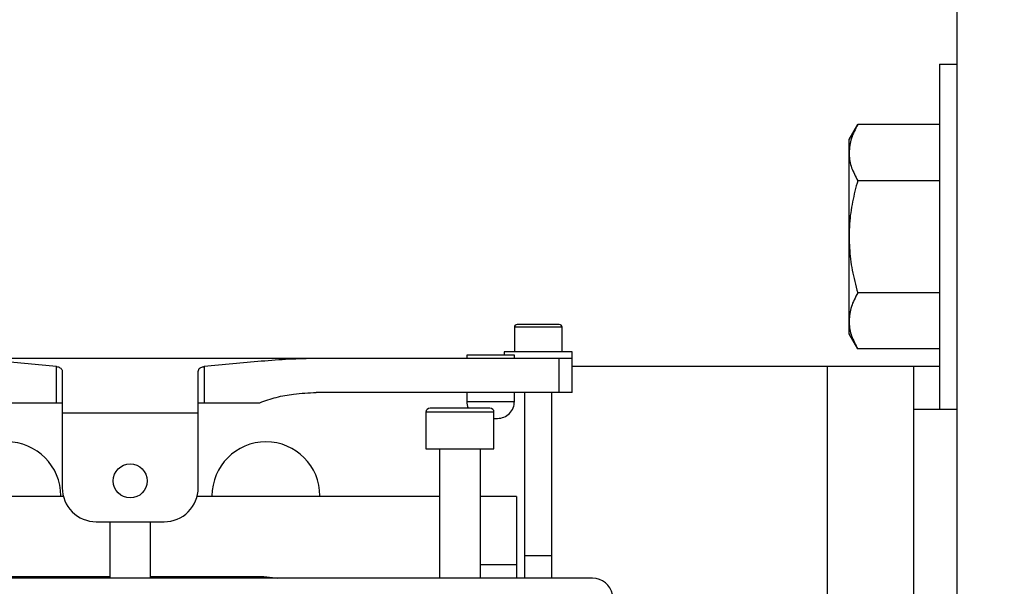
# Model space of a CAD drawing. Header units: inches. Extents: x 144.9 to 238.4, y 214.8 to 247.7.
# Tile 396 of 411: x 201.974 to 202.331, y 245.048 to 245.253. Entities that reach past the tile are written whole.
import ezdxf

# ---------------------------------------------------------------- set-up
doc = ezdxf.new("R2010")
doc.units = ezdxf.units.IN
doc.header["$LTSCALE"] = 0.25
doc.header["$MEASUREMENT"] = 0
doc.layers.add('ANNOTATIONS', color=1, linetype='Continuous')
doc.layers.add('MOTOR LH', color=7, linetype='Continuous')
doc.styles.add('ARIAL', font='arial.ttf', dxfattribs={"height": 0.09375})
doc.dimstyles.new('STANDARD$0', dxfattribs={"dimtxt": 0.09375, "dimasz": 0.09375, "dimexe": 0.03125, "dimexo": 0.046875, "dimgap": 0.09, "dimtad": 0, "dimtih": 1, "dimtoh": 1, "dimdec": 4, "dimzin": 0, "dimdsep": 46, "dimtxsty": 'ARIAL', "dimcen": 0.09, "dimadec": 0, "dimazin": 0, "dimtfac": 1, "dimtdec": 4, "dimtofl": 0, "dimtmove": 0, "dimatfit": 1, "dimfxl": 1, "dimtolj": 1, "dimtzin": 0, "dimarcsym": 0})

# ---------------------------------------------------------------- blocks, each defined once
blk = doc.blocks.new('*D20')
at = {"layer": 'ANNOTATIONS', "color": 0, "lineweight": -2, "transparency": 16777216}
for p, q in [((201.5477568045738, 244.7210665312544), (201.5477568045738, 245.6873671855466)), ((202.6883818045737, 243.5376739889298), (202.6883818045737, 245.6873671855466)), ((201.6415068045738, 245.6561171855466), (201.832959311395, 245.6561171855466)), ((202.5946318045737, 245.6561171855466), (202.4031792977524, 245.6561171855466))]:
    blk.add_line(p, q, dxfattribs=at)
at = {"layer": 'ANNOTATIONS', "color": 0, "transparency": 16777216}
for points in [[(201.6415068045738, 245.6717421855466), (201.6415068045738, 245.6404921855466), (201.5477568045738, 245.6561171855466)], [(202.5946318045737, 245.6717421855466), (202.5946318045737, 245.6404921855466), (202.6883818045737, 245.6561171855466)]]:
    blk.add_solid(points, dxfattribs=at)
at = {"layer": 'defpoints', "color": 0, "transparency": 16777216}
for p in [(201.5477568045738, 245.6561171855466), (201.5477568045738, 244.6741915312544), (202.6883818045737, 243.4907989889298)]:
    blk.add_point(p, dxfattribs=at)
at = {"layer": 'ANNOTATIONS', "color": 0, "transparency": 16777216, "insert": (202.1180693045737, 245.6561171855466), "char_height": 0.09375, "attachment_point": 5, "style": 'ARIAL'}
blk.add_mtext('\\A1;18 5/8"', dxfattribs=at)
blk = doc.blocks.new('*D22')
at = {"layer": 'ANNOTATIONS', "color": 0, "lineweight": -2, "transparency": 16777216}
for p, q in [((201.2594214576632, 244.7850832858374), (201.2594214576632, 246.0537298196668)), ((202.6883818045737, 243.5376739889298), (202.6883818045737, 246.0537298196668)), ((201.3531714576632, 246.0224798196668), (201.7695598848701, 246.0224798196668)), ((202.5946318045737, 246.0224798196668), (202.1782433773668, 246.0224798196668))]:
    blk.add_line(p, q, dxfattribs=at)
at = {"layer": 'ANNOTATIONS', "color": 0, "transparency": 16777216}
for points in [[(201.3531714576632, 246.0381048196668), (201.3531714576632, 246.0068548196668), (201.2594214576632, 246.0224798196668)], [(202.5946318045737, 246.0381048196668), (202.5946318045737, 246.0068548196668), (202.6883818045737, 246.0224798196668)]]:
    blk.add_solid(points, dxfattribs=at)
at = {"layer": 'defpoints', "color": 0, "transparency": 16777216}
for p in [(202.6883818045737, 246.0224798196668), (201.2594214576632, 244.7382082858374), (202.6883818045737, 243.4907989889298)]:
    blk.add_point(p, dxfattribs=at)
at = {"layer": 'ANNOTATIONS', "color": 0, "transparency": 16777216, "insert": (201.9739016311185, 246.0224798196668), "char_height": 0.09375, "attachment_point": 5, "style": 'ARIAL'}
blk.add_mtext('\\A1;24""', dxfattribs=at)

msp = doc.modelspace()

# ---------------------------------------------------------------- linework, layer by layer
at = {"layer": 'MOTOR LH'}
for p, q in [((202.313381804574, 245.2991915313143), (202.313381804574, 244.0491915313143)), ((202.3071318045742, 245.2366915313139), (202.3133818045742, 245.2366915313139)), ((202.3071318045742, 245.2366915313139), (202.3071318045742, 245.1116915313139)), ((202.2743818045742, 245.2093477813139), (202.277521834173, 245.2147864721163)), ((202.3071318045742, 245.2147864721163), (202.277521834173, 245.2147864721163)), ((202.2743818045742, 245.1390352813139), (202.2743818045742, 245.2093477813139)), ((202.3071318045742, 245.1944890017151), (202.277521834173, 245.1944890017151)), ((202.3071318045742, 245.1538940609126), (202.277521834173, 245.1538940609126)), ((202.1532870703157, 245.1414651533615), (202.1532870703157, 245.1326068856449)), ((202.1705114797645, 245.1414651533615), (202.1532870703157, 245.1414651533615)), ((202.1705114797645, 245.1326068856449), (202.1705114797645, 245.1414651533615)), ((202.277521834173, 245.1335965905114), (202.2743818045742, 245.1390352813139)), ((202.1360626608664, 245.1313765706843), (202.1360626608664, 245.1301462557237)), ((202.1532870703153, 245.1313765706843), (202.1360626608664, 245.1313765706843)), ((202.1495961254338, 245.1326068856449), (202.1495961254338, 245.1313765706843)), ((202.1742024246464, 245.1326068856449), (202.1495961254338, 245.1326068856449)), ((202.1532870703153, 245.1301462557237), (202.1532870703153, 245.1313765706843)), ((202.1742024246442, 245.1178431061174), (202.1742024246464, 245.1326068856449)), ((202.3071318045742, 245.1335965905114), (202.277521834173, 245.1335965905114)), ((202.1742024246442, 245.1301462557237), (201.8543205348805, 245.1301462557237)), ((202.1695099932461, 245.1178431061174), (202.1695099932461, 245.1301462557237)), ((201.9875373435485, 245.1141521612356), (201.9875373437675, 245.1272155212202)), ((201.9896551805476, 245.1254414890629), (201.9896551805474, 245.0833942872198)), ((202.0388677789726, 245.0833942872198), (202.0388677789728, 245.1254414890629)), ((202.0409856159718, 245.1272155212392), (202.0409856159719, 245.1141521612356)), ((202.1742024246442, 245.1273165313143), (202.307131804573, 245.1273165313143)), ((202.2665068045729, 245.1273165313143), (202.2665068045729, 244.7210040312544)), ((202.2977568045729, 245.1273165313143), (202.2977568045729, 244.8267431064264)), ((202.1742024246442, 245.1178431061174), (202.0815929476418, 245.1178431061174)), ((202.1360626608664, 245.1178431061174), (202.1360626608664, 245.1146442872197)), ((202.1532870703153, 245.1146442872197), (202.1532870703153, 245.1178431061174)), ((202.1569780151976, 245.1178431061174), (202.1569780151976, 245.050667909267)), ((202.1668205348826, 245.050667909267), (202.1668205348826, 245.1178431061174)), ((201.9674000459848, 245.1141521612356), (201.9896551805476, 245.1141521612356)), ((202.0388677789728, 245.1141521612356), (202.0611229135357, 245.1141521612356)), ((202.1360626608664, 245.1146442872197), (202.1532870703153, 245.1146442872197)), ((201.9896551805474, 245.1104612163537), (202.0388677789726, 245.1104612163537)), ((202.1212925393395, 245.1107072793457), (202.1212925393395, 245.0974198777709)), ((202.1458988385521, 245.1107072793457), (202.1212925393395, 245.1107072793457)), ((202.1458988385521, 245.0974198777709), (202.1458988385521, 245.1107072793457)), ((202.3133818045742, 245.1116915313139), (202.2977568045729, 245.1116915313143)), ((202.1212925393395, 245.0974198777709), (202.1458988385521, 245.0974198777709)), ((202.126213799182, 245.0974198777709), (202.126213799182, 245.050667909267)), ((202.1409775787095, 245.050667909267), (202.1409775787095, 245.0974198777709)), ((201.9900783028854, 245.0801954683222), (201.9383414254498, 245.0801954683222)), ((201.9891630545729, 245.0801954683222), (201.9891630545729, 245.0804415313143)), ((202.126213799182, 245.0801954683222), (202.0384446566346, 245.0801954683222)), ((202.0438505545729, 245.0804415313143), (202.0438505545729, 245.0801954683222)), ((202.0829130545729, 245.0801954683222), (202.0829130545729, 245.0804415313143)), ((202.1540252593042, 245.0801954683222), (202.1409775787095, 245.0801954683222)), ((202.1540252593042, 245.0801954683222), (202.1540252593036, 245.050667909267)), ((202.0019583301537, 245.0710911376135), (202.0265646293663, 245.0710911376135)), ((202.0068795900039, 245.0710911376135), (202.0068795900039, 245.050667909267)), ((202.0216433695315, 245.050667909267), (202.0216433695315, 245.0710911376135)), ((202.1409775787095, 245.0555891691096), (202.1540252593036, 245.0555891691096)), ((202.1815843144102, 245.050667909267), (201.8469386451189, 245.050667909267)), ((201.9678786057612, 245.0512830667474), (202.0068795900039, 245.0512830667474)), ((201.9891630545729, 245.050667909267), (201.9891630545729, 245.0512830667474)), ((202.0216433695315, 245.0512830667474), (202.0626128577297, 245.0512830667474)), ((202.0438505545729, 245.0512830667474), (202.0438505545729, 245.050667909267))]:
    msp.add_line(p, q, dxfattribs=at)
at = {"layer": 'MOTOR LH', "flags": 128}
msp.add_lwpolyline([(202.0626128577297, 245.0512830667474), (202.0668335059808, 245.0508394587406), (202.067572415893, 245.0506679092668)], dxfattribs=at)
at = {"layer": 'MOTOR LH'}
msp.add_circle((202.01426147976, 245.0858549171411), 0.006151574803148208, dxfattribs=at)
for centre, radius, start, end in [((202.1542713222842, 245.1414651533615), 0.0009842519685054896, 90, 180), ((202.169527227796, 245.1414651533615), 0.0009842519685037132, 7.016709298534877e-15, 90), ((202.1422142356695, 245.1146442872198), 0.0061515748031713, 180.0000000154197, 203.8357394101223), ((202.1471354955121, 245.1146442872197), 0.00615157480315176, 269.9998855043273, 1.968789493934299e-08), ((202.1227689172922, 245.1107072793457), 0.00147637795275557, 90, 180), ((202.1444224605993, 245.1107072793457), 0.001476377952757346, 7.016709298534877e-15, 90), ((201.9696318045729, 245.0804415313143), 0.01953125, 7.016709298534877e-15, 180), ((202.0633818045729, 245.0804415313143), 0.01953125, 7.016709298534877e-15, 180), ((202.0019583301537, 245.0833942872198), 0.01230314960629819, 179.9999999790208, 270), ((202.0265646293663, 245.0833942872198), 0.01230314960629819, 270, 2.097925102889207e-08), ((202.1815843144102, 245.0432860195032), 0.007381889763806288, 11.67146992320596, 90)]:
    msp.add_arc(centre, radius, start, end, dxfattribs=at)
for points, knots in [([(202.277521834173, 245.2147864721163), (202.2766442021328, 245.2131382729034), (202.2748728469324, 245.2098116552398), (202.2745464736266, 245.2063727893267), (202.2743818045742, 245.2046377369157)], [0, 0, 0, 0, 0.4954579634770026, 1, 1, 1, 1]), ([(202.2743818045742, 245.2046377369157), (202.2743855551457, 245.2043971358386), (202.2744139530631, 245.2025753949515), (202.2750997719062, 245.1991406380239), (202.2767095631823, 245.1960489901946), (202.277521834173, 245.1944890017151)], [0, 0, 0, 0, 0.07010265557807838, 0.5307909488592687, 1, 1, 1, 1]), ([(202.277521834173, 245.1944890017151), (202.27684854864, 245.1919436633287), (202.2754955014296, 245.1868285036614), (202.2745212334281, 245.1800039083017), (202.2744196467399, 245.1757690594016), (202.2743818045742, 245.1741915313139)], [0, 0, 0, 0, 0.3832911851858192, 0.7702691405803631, 1, 1, 1, 1]), ([(202.2743818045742, 245.1741915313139), (202.2744888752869, 245.1714928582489), (202.2747046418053, 245.1660545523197), (202.2760407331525, 245.1592923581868), (202.2771434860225, 245.1552730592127), (202.277521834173, 245.1538940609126)], [0, 0, 0, 0, 0.3928665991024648, 0.7916960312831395, 1, 1, 1, 1]), ([(202.277521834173, 245.1538940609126), (202.2766442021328, 245.1522458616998), (202.2748728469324, 245.1489192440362), (202.2745464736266, 245.1454803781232), (202.2743818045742, 245.143745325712)], [0, 0, 0, 0, 0.4954579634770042, 1, 1, 1, 1]), ([(202.1618992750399, 245.14244940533), (202.1609400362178, 245.14244940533), (202.1594586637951, 245.14244940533), (202.1576810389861, 245.14244940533), (202.1564671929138, 245.14244940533), (202.1554816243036, 245.14244940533), (202.1545319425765, 245.14244940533), (202.1543737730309, 245.14244940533), (202.1542713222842, 245.14244940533)], [0, 0, 0, 0, 0.2394429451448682, 0.3697767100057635, 0.5000000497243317, 0.6303337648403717, 0.7605570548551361, 1, 1, 1, 1]), ([(202.169527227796, 245.14244940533), (202.1694247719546, 245.14244940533), (202.1692665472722, 245.14244940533), (202.1683166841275, 245.14244940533), (202.1673307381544, 245.14244940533), (202.1661171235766, 245.14244940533), (202.1643394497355, 245.14244940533), (202.1628585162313, 245.14244940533), (202.1618992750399, 245.14244940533)], [0, 0, 0, 0, 0.2394429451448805, 0.3697767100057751, 0.500000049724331, 0.6303337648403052, 0.7605570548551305, 1, 1, 1, 1]), ([(202.2743818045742, 245.143745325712), (202.2743855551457, 245.143504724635), (202.2744139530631, 245.1416829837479), (202.2750997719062, 245.1382482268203), (202.2767095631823, 245.135156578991), (202.277521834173, 245.1335965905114)], [0, 0, 0, 0, 0.07010265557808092, 0.5307909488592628, 1, 1, 1, 1]), ([(201.9875373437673, 245.127215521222), (201.9806944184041, 245.1278694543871), (201.970384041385, 245.1288547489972), (201.9569099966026, 245.129950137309), (201.9502563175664, 245.1300808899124), (201.9469300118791, 245.1301462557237)], [0, 0, 0, 0, 0.496702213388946, 0.7483914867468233, 1, 1, 1, 1]), ([(202.0815929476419, 245.1301462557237), (202.0783123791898, 245.130082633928), (202.0717502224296, 245.129955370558), (202.0582802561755, 245.1288705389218), (202.047922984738, 245.1278793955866), (202.0409856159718, 245.1272155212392)], [0, 0, 0, 0, 0.248171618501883, 0.4964203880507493, 1, 1, 1, 1]), ([(201.9875373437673, 245.127215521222), (201.9877831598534, 245.1271798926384), (201.9882740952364, 245.1271087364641), (201.9888837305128, 245.1268322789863), (201.9893528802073, 245.1264346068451), (201.9896148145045, 245.1259549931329), (201.989642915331, 245.1255975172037), (201.9896551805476, 245.1254414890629)], [0, 0, 0, 0, 0.1895617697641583, 0.3785862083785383, 0.5812799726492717, 0.8172405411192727, 1, 1, 1, 1]), ([(202.0388677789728, 245.1254414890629), (202.0389024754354, 245.1257067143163), (202.0389645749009, 245.1261814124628), (202.0394520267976, 245.1267154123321), (202.040074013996, 245.1270446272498), (202.0406196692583, 245.1271781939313), (202.0409236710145, 245.1272092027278), (202.0409856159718, 245.1272155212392)], [0, 0, 0, 0, 0.3122151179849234, 0.5588002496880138, 0.7673326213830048, 0.9525905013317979, 1, 1, 1, 1]), ([(202.0611229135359, 245.1141521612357), (202.0631147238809, 245.11485345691), (202.0671410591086, 245.1162710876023), (202.0740499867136, 245.1175022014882), (202.0788651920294, 245.1177198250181), (202.0815929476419, 245.1178431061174)], [0, 0, 0, 0, 0.297955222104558, 0.6023001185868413, 0.9999999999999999, 0.9999999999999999, 0.9999999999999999, 0.9999999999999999]), ([(202.1335956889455, 245.1121836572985), (202.1322337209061, 245.1121836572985), (202.1301385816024, 245.1121836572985), (202.1276179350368, 245.1121836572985), (202.1258834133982, 245.1121836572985), (202.1244860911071, 245.1121836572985), (202.1231360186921, 245.1121836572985), (202.1229135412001, 245.1121836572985), (202.1227689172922, 245.1121836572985)], [0, 0, 0, 0, 0.2394568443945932, 0.3683606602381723, 0.4999999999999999, 0.6316393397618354, 0.7605431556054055, 1, 1, 1, 1]), ([(202.1444224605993, 245.1121836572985), (202.1442778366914, 245.1121836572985), (202.1440553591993, 245.1121836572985), (202.1427052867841, 245.1121836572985), (202.141307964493, 245.1121836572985), (202.1395734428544, 245.1121836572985), (202.1370527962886, 245.1121836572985), (202.134957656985, 245.1121836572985), (202.1335956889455, 245.1121836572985)], [0, 0, 0, 0, 0.2394568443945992, 0.3683606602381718, 0.5000000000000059, 0.6316393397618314, 0.7605431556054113, 0.9999999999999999, 0.9999999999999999, 0.9999999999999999, 0.9999999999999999]), ([(202.1458988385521, 245.1084927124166), (202.1459419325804, 245.1084927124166), (202.1461350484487, 245.1084927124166), (202.1464250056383, 245.1084927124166), (202.1467457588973, 245.1084927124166), (202.1470511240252, 245.1084927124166), (202.1471023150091, 245.1084927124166), (202.1471354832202, 245.1084927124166)], [0, 0, 0, 0, 0.05599199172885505, 0.2509150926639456, 0.4463508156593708, 0.6412736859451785, 1, 1, 1, 1]), ([(202.16189927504, 245.0587879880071), (202.1612513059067, 245.0587879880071), (202.1599545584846, 245.0587879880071), (202.1583810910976, 245.0587879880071), (202.1574676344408, 245.0587879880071), (202.1573420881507, 245.0587879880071), (202.1573370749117, 245.0587879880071)], [0, 0, 0, 0, 0.3285662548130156, 0.6575428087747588, 0.9863252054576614, 1, 1, 1, 1]), ([(202.1664746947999, 245.0587879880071), (202.1664656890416, 245.0587879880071), (202.1663395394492, 245.0587879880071), (202.1654205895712, 245.0587879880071), (202.1638432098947, 245.0587879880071), (202.1625469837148, 245.0587879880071), (202.16189927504, 245.0587879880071)], [0, 0, 0, 0, 0.02498619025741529, 0.3499980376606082, 0.6752018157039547, 1, 1, 1, 1])]:
    msp.add_open_spline(points, degree=3, knots=knots, dxfattribs=at)

# ---------------------------------------------------------------- dimensions: what is measured, and where the dimension line sits
at = {"layer": 'ANNOTATIONS'}
for base, p1, p2, text, picture, middle in [((202.6883818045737, 246.0224798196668), (201.2594214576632, 244.7382082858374), (202.6883818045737, 243.4907989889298), '24""', '*D22', (201.9739016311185, 246.0224798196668)), ((201.5477568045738, 245.6561171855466), (202.6883818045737, 243.4907989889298), (201.5477568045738, 244.6741915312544), '18 5/8"', '*D20', (202.1180693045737, 245.6561171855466))]:
    dim = msp.add_linear_dim(base=base, p1=p1, p2=p2, text=text, dimstyle='STANDARD$0', dxfattribs=at)
    dim.commit()
    dim.dimension.update_dxf_attribs({"geometry": picture, "text_midpoint": middle, "dimtype": 160})

doc.saveas('drawing.dxf')
